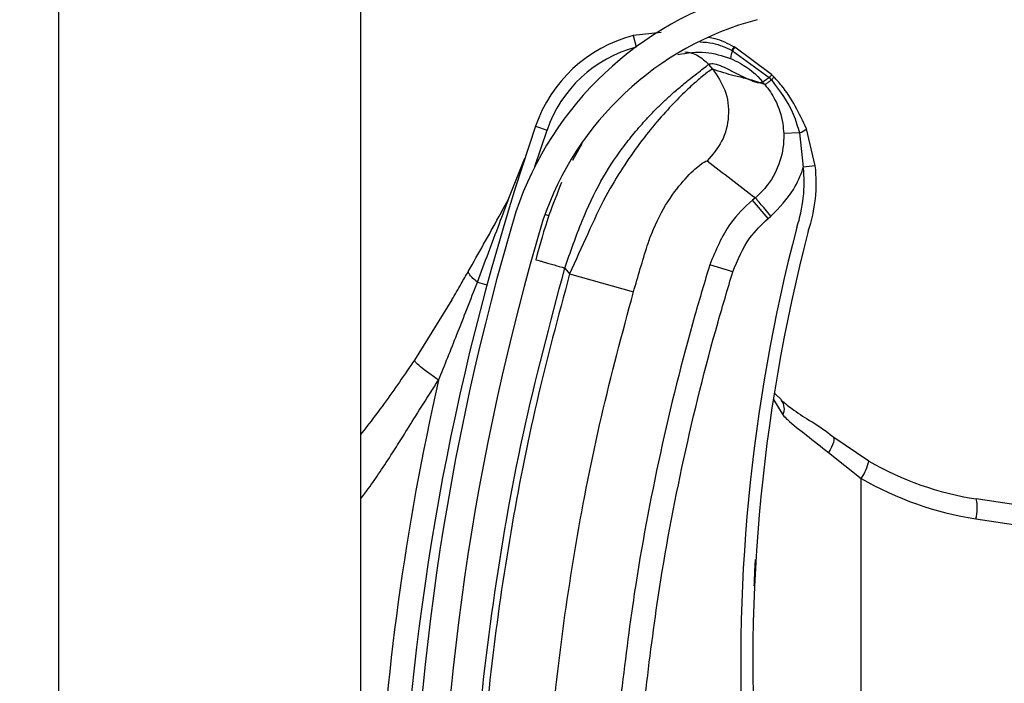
# Model space of a CAD drawing. Header units: inches. Extents: x 170 to 284, y 215 to 248.
# Tile 286 of 656: x 186.1024 to 186.1862, y 243.3993 to 243.4558. Entities that reach past the tile are written whole.
import ezdxf

# ---------------------------------------------------------------- set-up
doc = ezdxf.new("R2010")
doc.units = ezdxf.units.IN
doc.header["$LTSCALE"] = 0.25
doc.header["$MEASUREMENT"] = 0
doc.layers.add('ANNOTATIONS', color=1, linetype='Continuous')
doc.layers.add('LH BENCH MOUNT', color=7, linetype='Continuous')
doc.styles.add('ARIAL', font='arial.ttf', dxfattribs={"height": 0.09375})
doc.dimstyles.new('STANDARD$0', dxfattribs={"dimtxt": 0.09375, "dimasz": 0.09375, "dimexe": 0.03125, "dimexo": 0.046875, "dimgap": 0.09, "dimtad": 0, "dimtih": 1, "dimtoh": 1, "dimdec": 4, "dimzin": 0, "dimdsep": 46, "dimtxsty": 'ARIAL', "dimcen": 0.09, "dimadec": 0, "dimazin": 0, "dimtfac": 1, "dimtdec": 4, "dimtofl": 0, "dimtmove": 0, "dimatfit": 1, "dimfxl": 1, "dimtolj": 1, "dimtzin": 0, "dimarcsym": 0})

# ---------------------------------------------------------------- blocks, each defined once
blk = doc.blocks.new('*D114')
at = {"layer": 'ANNOTATIONS', "color": 0, "lineweight": -2, "transparency": 16777216}
for p, q in [((186.1492924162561, 243.6642684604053), (187.5897358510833, 243.6642684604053)), ((187.5584858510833, 243.5705184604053), (187.5584858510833, 241.8503426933)), ((187.5584858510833, 239.6953067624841), (187.5584858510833, 241.4154825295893)), ((186.8279608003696, 239.6015567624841), (187.5897358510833, 239.6015567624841))]:
    blk.add_line(p, q, dxfattribs=at)
at = {"layer": 'ANNOTATIONS', "color": 0, "transparency": 16777216}
for points in [[(187.5428608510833, 243.5705184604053), (187.5741108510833, 243.5705184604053), (187.5584858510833, 243.6642684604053)], [(187.5428608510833, 239.6953067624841), (187.5741108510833, 239.6953067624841), (187.5584858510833, 239.6015567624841)]]:
    blk.add_solid(points, dxfattribs=at)
at = {"layer": 'defpoints', "color": 0, "transparency": 16777216}
for p in [(186.1024174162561, 243.6642684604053), (186.7810858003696, 239.6015567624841), (187.5584858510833, 239.6015567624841)]:
    blk.add_point(p, dxfattribs=at)
at = {"layer": 'ANNOTATIONS', "color": 0, "transparency": 16777216, "insert": (187.5584858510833, 241.6329126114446), "char_height": 0.09375, "attachment_point": 5, "style": 'ARIAL'}
blk.add_mtext('\\A1;OPENING\\PHEIGHT', dxfattribs=at)

msp = doc.modelspace()

# ---------------------------------------------------------------- hatches: boundary and pattern name
at = {"layer": 'LH BENCH MOUNT'}
h = msp.add_hatch(dxfattribs=at)
h.set_pattern_fill('ANSI31', color=256, scale=0.34241245, angle=2.8e-322, style=0)
h.set_pattern_definition([(45, (176.0930244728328, 238.0091787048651), (-0.03026527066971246, 0.03026527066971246), [])])
edge = h.paths.add_edge_path(flags=0)
edge.add_arc((186.1662917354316, 243.2868770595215), 0.001712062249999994, 450.0000000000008, 472.2104203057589)
edge.add_line((186.1656445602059, 243.2884620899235), (186.1647320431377, 243.2906969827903))
edge.add_arc((186.1662917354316, 243.2868770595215), 0.004126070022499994, 450, 472.2104203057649, ccw=False)
edge.add_arc((186.1662917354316, 243.2779743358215), 0.01302879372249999, 401.47616737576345, 450, ccw=False)
edge.add_arc((186.1620458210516, 243.2748241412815), 0.01830194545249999, 359.9999999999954, 400.0613730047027, ccw=False)
edge.add_arc((186.1685858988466, 243.2748241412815), 0.01176186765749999, 292.14085769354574, 360, ccw=False)
edge.add_arc((186.1662917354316, 243.2780770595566), 0.01566536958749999, 235.25706803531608, 295.43079980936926, ccw=False)
edge.add_arc((186.1715306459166, 243.2861922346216), 0.02532140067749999, 212.8542481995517, 235.980933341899, ccw=False)
edge.add_arc((186.1633812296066, 243.2798233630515), 0.01504902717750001, 172.1557183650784, 209.3146496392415, ccw=False)
edge.add_arc((186.1758108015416, 243.2784879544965), 0.02754708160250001, 453.30850314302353, 532.9325737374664, ccw=False)
edge.add_arc((186.1725578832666, 243.3145782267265), 0.008748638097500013, 280.9586189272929, 427.9414322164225)
edge.add_arc((186.1924176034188, 243.3769315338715), 0.05672062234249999, 179.5706357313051, 253.00989973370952, ccw=False)
edge.add_arc((186.3507493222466, 243.3781299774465), 0.2150521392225, 163.4260275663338, 180.2060536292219, ccw=False)
edge.add_arc((186.1719757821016, 243.4302793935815), 0.02884824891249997, 465.1588434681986, 521.4137567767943, ccw=False)
edge.add_arc((186.1546497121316, 243.4848256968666), 0.0284373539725, 290.1205938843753, 343.7190675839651)
edge.add_arc((186.1674901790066, 243.4806482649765), 0.01494630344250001, 345.2914408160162, 400.5471921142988)
edge.add_arc((186.1640660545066, 243.4788334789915), 0.0187470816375, 397.9578745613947, 431.4396159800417)
edge.add_arc((186.1662917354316, 243.4836614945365), 0.0134739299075, 433.8775574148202, 472.2736457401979)
edge.add_arc((186.1637236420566, 243.4906809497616), 0.006011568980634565, 474.9825325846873, 495.7175736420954)
edge.add_arc((186.1735166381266, 243.4834218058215), 0.01816498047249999, 500.8992600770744, 539.9999999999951)
edge.add_arc((186.1662917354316, 243.4834218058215), 0.01094007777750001, 539.9999999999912, 630.0000000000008)
edge.add_arc((186.1662917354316, 243.4743478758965), 0.001866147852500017, 270, 285.6422464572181)
edge.add_line((186.1667949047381, 243.4725508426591), (186.167445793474, 243.4702262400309))
edge.add_arc((186.1662917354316, 243.4743478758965), 0.004280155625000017, 269.9999999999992, 285.6422464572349, ccw=False)
edge.add_arc((186.1662917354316, 243.4834218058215), 0.01335408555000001, 179.9999999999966, 269.9999999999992, ccw=False)
edge.add_arc((186.1735166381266, 243.4834218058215), 0.020578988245, 500.6113583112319, 539.9999999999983, ccw=False)
edge.add_arc((186.1637236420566, 243.4906809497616), 0.008425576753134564, 474.5776671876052, 496.4997109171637, ccw=False)
edge.add_arc((186.1662917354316, 243.4836614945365), 0.01588793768, 433.69030225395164, 472.4705806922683, ccw=False)
edge.add_arc((186.1640660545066, 243.4788334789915), 0.02116108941, 398.1045307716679, 431.5771717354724, ccw=False)
edge.add_arc((186.1674901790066, 243.4806482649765), 0.01736031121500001, 345.18024813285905, 400.3658533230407, ccw=False)
edge.add_arc((186.1546497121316, 243.4848256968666), 0.030851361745, 289.9181572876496, 343.77953759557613, ccw=False)
edge.add_arc((186.1719757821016, 243.4302793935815), 0.02643424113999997, 464.941709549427, 521.3236131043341)
edge.add_arc((186.3507493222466, 243.3781299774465), 0.21263813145, 523.4376684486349, 540.2096895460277)
edge.add_arc((186.1924176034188, 243.3769315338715), 0.05430661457, 539.5566266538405, 613.1145348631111)
edge.add_arc((186.1725578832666, 243.3145782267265), 0.01116264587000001, 280.0610388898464, 428.5290871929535, ccw=False)
edge.add_arc((186.1758108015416, 243.2784879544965), 0.02513307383, 452.9714001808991, 532.9706577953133)
edge.add_arc((186.1633812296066, 243.2798233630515), 0.01263501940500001, 532.0830472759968, 568.9826967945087)
edge.add_arc((186.1715306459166, 243.2861922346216), 0.022907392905, 213.0443063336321, 236.0197152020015)
edge.add_arc((186.1662917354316, 243.2780770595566), 0.01325136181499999, 235.1922404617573, 295.7352497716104)
edge.add_arc((186.1685858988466, 243.2748241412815), 0.009347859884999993, 291.7225241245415, 360)
edge.add_arc((186.1620458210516, 243.2748241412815), 0.01588793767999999, 359.9999999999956, 399.9521788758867)
edge.add_arc((186.1662917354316, 243.2779743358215), 0.01061478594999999, 401.6345013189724, 450.0000000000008)

# ---------------------------------------------------------------- linework, layer by layer
for p, q in [((186.1057349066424, 239.6490664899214), (186.1057349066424, 243.7595607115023)), ((186.1314158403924, 243.5770079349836), (186.1314158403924, 243.3846340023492)), ((186.1570029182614, 243.4547155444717), (186.1546035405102, 243.4544660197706)), ((186.1546035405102, 243.4544660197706), (186.1548572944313, 243.4534996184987)), ((186.1630076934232, 243.4532102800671), (186.1630086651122, 243.4532098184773)), ((186.1630086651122, 243.4532098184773), (186.1630707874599, 243.453180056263)), ((186.1630707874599, 243.453180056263), (186.1630716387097, 243.4531796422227)), ((186.1630716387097, 243.4531796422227), (186.1661753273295, 243.4508952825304)), ((186.1631899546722, 243.4535001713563), (186.1631890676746, 243.4535006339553)), ((186.1632515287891, 243.4534678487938), (186.1631899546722, 243.4535001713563)), ((186.1632524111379, 243.4534673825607), (186.1632515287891, 243.4534678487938)), ((186.1663938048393, 243.4511437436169), (186.1632524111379, 243.4534673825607)), ((186.1628838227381, 243.4525227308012), (186.1628845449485, 243.4525224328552)), ((186.1613835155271, 243.4516082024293), (186.1610357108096, 243.4520195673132)), ((186.1658192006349, 243.4502923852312), (186.1648878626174, 243.4506249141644)), ((186.1661753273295, 243.4508952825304), (186.1663656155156, 243.4506896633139)), ((186.1462454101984, 243.4433242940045), (186.1472811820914, 243.4464250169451)), ((186.1463093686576, 243.4467578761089), (186.1472811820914, 243.4464250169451)), ((186.1701068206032, 243.4433850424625), (186.1693562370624, 243.4465320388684)), ((186.1687535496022, 243.4461845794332), (186.1674199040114, 243.4461354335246)), ((186.1687535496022, 243.4461845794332), (186.1690857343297, 243.4432727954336)), ((186.1502438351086, 243.4452667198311), (186.1494501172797, 243.4438279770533)), ((186.1440407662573, 243.4406420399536), (186.1453956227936, 243.4440310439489)), ((186.1701068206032, 243.4433850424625), (186.1690857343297, 243.4432727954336)), ((186.165005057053, 243.4406668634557), (186.1647570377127, 243.4404571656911)), ((186.1660827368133, 243.4388892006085), (186.1647570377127, 243.4404571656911)), ((186.1471115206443, 243.4392536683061), (186.1474398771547, 243.4391528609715)), ((186.1660827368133, 243.4388892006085), (186.1663307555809, 243.439098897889)), ((186.1487919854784, 243.4346849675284), (186.1492048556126, 243.4341966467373)), ((186.1630862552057, 243.434349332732), (186.1611233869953, 243.4349519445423)), ((186.1492048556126, 243.4341966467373), (186.1546350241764, 243.4326485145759)), ((186.1413538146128, 243.4334767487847), (186.1421723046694, 243.4332549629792)), ((186.1391859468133, 243.4319814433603), (186.1359997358, 243.42685496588)), ((186.1666509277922, 243.4240194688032), (186.1672443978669, 243.423461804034)), ((186.1665405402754, 243.4234865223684), (186.1673421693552, 243.4221812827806)), ((186.1746502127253, 243.4182606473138), (186.171609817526, 243.4203279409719)), ((186.1712230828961, 243.4189836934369), (186.1740134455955, 243.416780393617)), ((186.1740134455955, 243.3513597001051), (186.1740134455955, 243.416780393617)), ((186.1913380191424, 243.4138848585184), (186.1838006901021, 243.415034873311)), ((186.1837659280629, 243.4133423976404), (186.1913380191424, 243.4121870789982))]:
    msp.add_line(p, q, dxfattribs=at)
at = {"layer": 'LH BENCH MOUNT', "flags": 128}
msp.add_lwpolyline([(186.171609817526, 243.4203279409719), (186.1716658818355, 243.4202538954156), (186.1716914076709, 243.4201451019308), (186.171685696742, 243.4200045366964), (186.1716489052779, 243.4198360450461), (186.1715820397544, 243.4196442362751), (186.1714869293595, 243.4194343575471), (186.1713661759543, 243.4192121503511), (186.1712230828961, 243.4189836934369)], dxfattribs=at)
at = {"layer": 'LH BENCH MOUNT'}
for centre, radius, start, end in [((186.1719757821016, 243.4302793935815), 0.02884824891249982, 105.1588434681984, 161.4137567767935), ((186.1719757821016, 243.4302793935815), 0.02643424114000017, 104.9417095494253, 161.3236131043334), ((186.157647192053, 243.4428745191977), 0.01198443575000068, 104.7123854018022, 161.0929786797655), ((186.157647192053, 243.4428745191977), 0.01095719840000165, 104.7123854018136, 161.0929786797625), ((186.1651179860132, 243.4522425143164), 0.002251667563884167, 155.3939551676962, 172.8510957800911), ((186.1651206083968, 243.4522411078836), 0.002253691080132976, 155.3897650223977, 172.8291455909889), ((186.164417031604, 243.4525317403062), 0.001564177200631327, 141.7256942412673, 154.2910519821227), ((186.1644214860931, 243.4525294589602), 0.001568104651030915, 141.754266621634, 154.2863466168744), ((186.1645201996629, 243.4524704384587), 0.001613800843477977, 141.8260927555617, 153.9140894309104), ((186.1645193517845, 243.4524707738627), 0.001611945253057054, 141.8104826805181, 153.9114578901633), ((186.3507141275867, 243.3767464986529), 0.21606225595, 161.092978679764, 176.5593061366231), ((186.1684014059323, 243.447491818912), 0.00135383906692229, 285.0764398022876, 314.8519014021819), ((186.1571730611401, 243.4419632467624), 0.01198443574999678, 341.3410974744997, 6.273281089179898), ((186.1571730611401, 243.4419632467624), 0.01301167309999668, 341.5025581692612, 6.273281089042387), ((186.3507493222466, 243.3781299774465), 0.2150521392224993, 163.4260275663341, 180.2060536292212), ((186.3507493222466, 243.3781299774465), 0.2126381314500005, 163.4376684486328, 180.2096895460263), ((186.3103094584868, 243.4010406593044), 0.1465525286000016, 165.3406183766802, 202.0185750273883), ((186.3103094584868, 243.4010406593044), 0.1455252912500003, 165.3544246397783, 203.870550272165), ((186.3507141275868, 243.3767464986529), 0.2180957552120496, 167.1792232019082, 177.2529346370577), ((186.1663523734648, 243.4227103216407), 0.001122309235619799, 331.8758133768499, 39.94683461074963), ((186.1710884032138, 243.4189157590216), 0.003621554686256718, 323.8694765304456, 349.5782562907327), ((186.1877258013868, 243.4407605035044), 0.02602334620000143, 239.8373732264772, 261.3249484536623), ((186.1879492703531, 243.4407605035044), 0.02773540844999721, 239.8373732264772, 261.3249484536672), ((186.1804700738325, 243.4142566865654), 0.003420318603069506, 344.4956794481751, 13.15103634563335)]:
    msp.add_arc(centre, radius, start, end, dxfattribs=at)
for points, knots in [([(186.1602920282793, 243.4539311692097), (186.1606622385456, 243.4539097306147), (186.1616107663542, 243.4538548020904), (186.162478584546, 243.4534544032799), (186.1630076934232, 243.4532102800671)], [0, 0, 0, 0, 0.3902998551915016, 0.9999999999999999, 0.9999999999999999, 0.9999999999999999, 0.9999999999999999]), ([(186.1631890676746, 243.4535006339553), (186.1626642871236, 243.4537788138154), (186.1619734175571, 243.4541450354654), (186.1612110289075, 243.4542727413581), (186.1610277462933, 243.4543034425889)], [0, 0, 0, 0, 0.7595942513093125, 1, 1, 1, 1]), ([(186.1584241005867, 243.4528598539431), (186.1592155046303, 243.4529833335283), (186.1607331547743, 243.4532201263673), (186.162187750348, 243.4527484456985), (186.1628838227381, 243.4525227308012)], [0, 0, 0, 0, 0.5214667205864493, 1, 1, 1, 1]), ([(186.1589977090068, 243.4530899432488), (186.1591878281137, 243.4530616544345), (186.1595832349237, 243.4530028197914), (186.160320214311, 243.4526999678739), (186.1607538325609, 243.452287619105), (186.1610357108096, 243.4520195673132)], [0, 0, 0, 0, 0.2447599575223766, 0.5090480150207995, 1, 1, 1, 1]), ([(186.1628845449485, 243.4525224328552), (186.1631640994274, 243.4523942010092), (186.1641970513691, 243.4519203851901), (186.1650912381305, 243.4511549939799), (186.1656256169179, 243.4505216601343), (186.1656256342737, 243.4505216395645)], [0, 0, 0, 0, 0.2706300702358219, 0.9999763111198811, 1, 1, 1, 1]), ([(186.1487919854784, 243.4346849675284), (186.1492678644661, 243.436041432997), (186.1501662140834, 243.4386021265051), (186.1517815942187, 243.4420930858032), (186.1533840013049, 243.4445050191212), (186.1547159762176, 243.4462077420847), (186.1556308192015, 243.4472511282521), (186.1564224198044, 243.4480796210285), (186.157091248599, 243.4487395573), (186.1578360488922, 243.4494346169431), (186.1586698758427, 243.4501603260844), (186.1597992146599, 243.4510683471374), (186.1607892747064, 243.4518282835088), (186.1609584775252, 243.4519596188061), (186.1610357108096, 243.4520195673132)], [0, 0, 0, 0, 0.1307156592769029, 0.2467609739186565, 0.3577928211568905, 0.4170971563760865, 0.4791482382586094, 0.5177152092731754, 0.5590896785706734, 0.603294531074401, 0.6633484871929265, 0.7353692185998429, 0.8792082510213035, 1, 1, 1, 1]), ([(186.1613835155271, 243.4516082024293), (186.1613041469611, 243.4515765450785), (186.1611428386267, 243.451512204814), (186.1603543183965, 243.4508934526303), (186.1592933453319, 243.4499502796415), (186.1580629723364, 243.4487367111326), (186.1566551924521, 243.4471907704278), (186.1551800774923, 243.4453555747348), (186.1536900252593, 243.4432204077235), (186.1521616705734, 243.4406658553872), (186.150725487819, 243.4375895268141), (186.149716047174, 243.435337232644), (186.1492048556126, 243.4341966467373)], [0, 0, 0, 0, 0.1094013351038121, 0.2223468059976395, 0.3151791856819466, 0.4102231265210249, 0.5012749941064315, 0.5946006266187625, 0.6834485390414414, 0.7745330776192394, 0.8858211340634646, 1, 1, 1, 1]), ([(186.1613835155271, 243.4516082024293), (186.1617726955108, 243.4510323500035), (186.162581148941, 243.4498361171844), (186.1628399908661, 243.4476110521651), (186.1623122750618, 243.4454336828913), (186.161364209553, 243.4443439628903), (186.1609078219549, 243.4438193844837)], [0, 0, 0, 0, 0.2406941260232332, 0.4999999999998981, 0.7593058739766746, 1, 1, 1, 1]), ([(186.1610357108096, 243.4520195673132), (186.1611425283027, 243.452059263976), (186.1613667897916, 243.4521426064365), (186.1619685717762, 243.4519485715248), (186.1627231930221, 243.4516005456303), (186.1635224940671, 243.4511863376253), (186.1643199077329, 243.4507792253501), (186.1647438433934, 243.4506211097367), (186.164958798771, 243.4505409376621)], [0, 0, 0, 0, 0.1574760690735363, 0.330618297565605, 0.4911886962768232, 0.6742546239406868, 0.834831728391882, 1, 1, 1, 1]), ([(186.1648878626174, 243.4506249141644), (186.1646771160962, 243.4506831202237), (186.1640958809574, 243.4508436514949), (186.1630276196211, 243.4510532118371), (186.1620068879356, 243.4513977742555), (186.1613835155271, 243.4516082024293)], [0, 0, 0, 0, 0.1812946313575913, 0.50000735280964, 1, 1, 1, 1]), ([(186.164958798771, 243.4505409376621), (186.1650523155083, 243.4505152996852), (186.1652403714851, 243.4504637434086), (186.1654677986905, 243.450451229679), (186.1655729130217, 243.4504984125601), (186.1656253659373, 243.4505219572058)], [0, 0, 0, 0, 0.3313600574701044, 0.6663431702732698, 0.9999999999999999, 0.9999999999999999, 0.9999999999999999, 0.9999999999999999]), ([(186.1656253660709, 243.4505219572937), (186.1656735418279, 243.4504648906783), (186.1657381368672, 243.4503883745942), (186.1658027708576, 243.4503118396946), (186.1658192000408, 243.4502923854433)], [0, 0, 0, 0, 0.7458120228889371, 0.9999999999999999, 0.9999999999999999, 0.9999999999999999, 0.9999999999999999]), ([(186.1661753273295, 243.4508952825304), (186.1661555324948, 243.4508800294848), (186.1660365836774, 243.4507883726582), (186.1658520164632, 243.4506514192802), (186.1656770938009, 243.4505333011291), (186.1656427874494, 243.4505255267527), (186.1656256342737, 243.4505216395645)], [0, 0, 0, 0, 0.06239373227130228, 0.3749291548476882, 0.6874645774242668, 1, 1, 1, 1]), ([(186.1663656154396, 243.4506896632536), (186.1663456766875, 243.450673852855), (186.1662259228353, 243.450578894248), (186.1660407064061, 243.4504358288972), (186.1658668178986, 243.4503099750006), (186.1658350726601, 243.4502982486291), (186.1658192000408, 243.4502923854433)], [0, 0, 0, 0, 0.062428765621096, 0.3749525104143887, 0.6874762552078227, 1, 1, 1, 1]), ([(186.1663658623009, 243.4506893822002), (186.1670741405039, 243.4497611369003), (186.1681275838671, 243.4483805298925), (186.1685990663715, 243.4467265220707), (186.1687535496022, 243.4461845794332)], [0, 0, 0, 0, 0.6723457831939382, 1, 1, 1, 1]), ([(186.166598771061, 243.4509331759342), (186.1665987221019, 243.4509332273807), (186.1665311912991, 243.451004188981), (186.1664624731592, 243.4510739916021), (186.1663938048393, 243.4511437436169)], [0, 0, 0, 0, 0.0007249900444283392, 0.9999999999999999, 0.9999999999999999, 0.9999999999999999, 0.9999999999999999]), ([(186.1693562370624, 243.4465320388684), (186.1687429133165, 243.4478277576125), (186.1679923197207, 243.4494134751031), (186.1668142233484, 243.450698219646), (186.1665987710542, 243.4509331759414)], [0, 0, 0, 0, 0.8171182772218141, 1, 1, 1, 1]), ([(186.1658160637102, 243.4502960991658), (186.1658160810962, 243.4502960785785), (186.1661511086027, 243.4498993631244), (186.1668351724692, 243.448865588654), (186.1673257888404, 243.4474059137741), (186.167399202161, 243.4464148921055), (186.1674199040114, 243.4461354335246)], [0, 0, 0, 0, 1.782673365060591e-05, 0.3435204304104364, 0.8148790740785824, 1, 1, 1, 1]), ([(186.1674199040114, 243.4461354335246), (186.1674206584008, 243.4461131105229), (186.1674472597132, 243.4453259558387), (186.1672226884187, 243.4437544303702), (186.1662671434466, 243.4419178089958), (186.1653879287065, 243.4409907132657), (186.1650049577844, 243.4406667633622), (186.1650049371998, 243.44066674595)], [0, 0, 0, 0, 0.0108740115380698, 0.3834398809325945, 0.7558119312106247, 0.9999868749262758, 1, 1, 1, 1]), ([(186.1558144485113, 243.4365818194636), (186.155814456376, 243.4365818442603), (186.155928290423, 243.4369407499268), (186.1564277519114, 243.4383469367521), (186.1576023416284, 243.4405496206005), (186.1591371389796, 243.4424528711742), (186.1604825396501, 243.4436645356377), (186.1607562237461, 243.4437641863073), (186.1609078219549, 243.4438193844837)], [0, 0, 0, 0, 4.497367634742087e-06, 0.06509473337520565, 0.2616701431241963, 0.4753105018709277, 0.7093656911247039, 0.9999999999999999, 0.9999999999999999, 0.9999999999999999, 0.9999999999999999]), ([(186.1609078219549, 243.4438193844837), (186.1615810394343, 243.4432902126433), (186.1629274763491, 243.4422318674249), (186.1643124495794, 243.4411884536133), (186.1650049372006, 243.4406667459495)], [0, 0, 0, 0, 0.4999992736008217, 1, 1, 1, 1]), ([(186.1663307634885, 243.4390988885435), (186.1670325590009, 243.4398172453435), (186.1681946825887, 243.4410067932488), (186.1688696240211, 243.4425802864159), (186.1690748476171, 243.4432379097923), (186.1690857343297, 243.4432727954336)], [0, 0, 0, 0, 0.5907811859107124, 0.9782917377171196, 1, 1, 1, 1]), ([(186.1485226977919, 243.4419545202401), (186.1481483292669, 243.4410366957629), (186.1472917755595, 243.4389367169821), (186.1466722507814, 243.4366695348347), (186.1463234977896, 243.4353932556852)], [0, 0, 0, 0, 0.4370636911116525, 1, 1, 1, 1]), ([(186.1405819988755, 243.434391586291), (186.1414529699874, 243.4359318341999), (186.1426157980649, 243.4379882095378), (186.1437548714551, 243.4401095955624), (186.1440407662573, 243.4406420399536)], [0, 0, 0, 0, 0.7490110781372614, 1, 1, 1, 1]), ([(186.1413538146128, 243.4334767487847), (186.1419822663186, 243.435141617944), (186.1428824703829, 243.4375264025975), (186.1437721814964, 243.4399195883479), (186.1440407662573, 243.4406420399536)], [0, 0, 0, 0, 0.6981213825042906, 1, 1, 1, 1]), ([(186.1647570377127, 243.4404571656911), (186.1647570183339, 243.4404571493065), (186.1640631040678, 243.4398704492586), (186.1624882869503, 243.4382469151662), (186.1616302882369, 243.4361756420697), (186.1611233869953, 243.4349519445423)], [0, 0, 0, 0, 1.142795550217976e-05, 0.409211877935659, 1, 1, 1, 1]), ([(186.1630862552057, 243.434349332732), (186.1634979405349, 243.4353665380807), (186.1641954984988, 243.4370900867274), (186.1655341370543, 243.4383662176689), (186.1660827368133, 243.4388892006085)], [0, 0, 0, 0, 0.5901808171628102, 1, 1, 1, 1]), ([(186.1546350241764, 243.4326485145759), (186.1550225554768, 243.4339731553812), (186.1554100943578, 243.4352978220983), (186.1558144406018, 243.4365817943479), (186.1558144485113, 243.4365818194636)], [0, 0, 0, 0, 0.999980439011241, 1, 1, 1, 1]), ([(186.1463234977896, 243.4353932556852), (186.1463564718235, 243.435383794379), (186.1464071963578, 243.435369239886), (186.1467150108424, 243.4352809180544), (186.1470335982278, 243.4351895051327), (186.1474290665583, 243.4350760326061), (186.1480037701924, 243.434911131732), (186.1484814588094, 243.4347740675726), (186.1487919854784, 243.4346849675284)], [0, 0, 0, 0, 0.2394568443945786, 0.3683606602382, 0.5000000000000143, 0.6316393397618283, 0.7605431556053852, 1, 1, 1, 1]), ([(186.1406798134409, 243.3776584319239), (186.1407785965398, 243.3824138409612), (186.1409766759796, 243.3919493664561), (186.1425862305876, 243.4062582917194), (186.1450430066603, 243.4205678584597), (186.1475403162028, 243.4299716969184), (186.1487919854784, 243.4346849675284)], [0, 0, 0, 0, 0.2468628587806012, 0.4950083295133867, 0.74689458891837, 1, 1, 1, 1]), ([(186.1611233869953, 243.4349519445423), (186.1606953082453, 243.4335226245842), (186.1591104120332, 243.4282307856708), (186.1568152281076, 243.4189327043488), (186.154748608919, 243.4080233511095), (186.1538972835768, 243.4010110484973), (186.1535337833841, 243.3980169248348)], [0, 0, 0, 0, 0.1185397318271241, 0.4388752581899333, 0.7604101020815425, 1, 1, 1, 1]), ([(186.1391839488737, 243.4319780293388), (186.1391839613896, 243.4319780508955), (186.1394482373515, 243.4324332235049), (186.1399159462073, 243.4332332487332), (186.1403828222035, 243.4340423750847), (186.1405819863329, 243.4343915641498), (186.1405819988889, 243.4343915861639)], [0, 0, 0, 0, 2.704369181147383e-05, 0.571031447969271, 0.9999729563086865, 1, 1, 1, 1]), ([(186.1413538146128, 243.4334767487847), (186.14122260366, 243.4335884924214), (186.1409572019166, 243.4338145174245), (186.140703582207, 243.4341047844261), (186.1405992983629, 243.4342896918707), (186.1405852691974, 243.4343723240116), (186.1405819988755, 243.434391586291)], [0, 0, 0, 0, 0.2979480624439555, 0.6026626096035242, 0.9073771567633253, 0.9999999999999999, 0.9999999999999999, 0.9999999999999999, 0.9999999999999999]), ([(186.1492048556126, 243.4341966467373), (186.1482307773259, 243.4305664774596), (186.1462797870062, 243.4232955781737), (186.144101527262, 243.4122148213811), (186.1424904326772, 243.4010322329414), (186.1414796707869, 243.3900635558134), (186.1412849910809, 243.3828157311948), (186.1411915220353, 243.3793359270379)], [0, 0, 0, 0, 0.2027568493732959, 0.4061035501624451, 0.6088604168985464, 0.8122072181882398, 1, 1, 1, 1]), ([(186.1555752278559, 243.3977967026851), (186.1559349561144, 243.400759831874), (186.1567756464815, 243.4076847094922), (186.1588195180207, 243.418481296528), (186.1610898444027, 243.4276834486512), (186.162662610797, 243.4329348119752), (186.1630862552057, 243.434349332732)], [0, 0, 0, 0, 0.2395900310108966, 0.5599255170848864, 0.8814604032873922, 0.9999999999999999, 0.9999999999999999, 0.9999999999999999, 0.9999999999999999]), ([(186.1380557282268, 243.425142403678), (186.1385785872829, 243.4264337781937), (186.1397015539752, 243.4292073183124), (186.1407783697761, 243.4319898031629), (186.1413538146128, 243.4334767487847)], [0, 0, 0, 0, 0.4656051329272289, 1, 1, 1, 1]), ([(186.146837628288, 243.3792662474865), (186.1468376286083, 243.3792662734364), (186.1468794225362, 243.382652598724), (186.1471425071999, 243.3896993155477), (186.1480944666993, 243.4003725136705), (186.1496690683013, 243.4112485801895), (186.1517875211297, 243.4220359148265), (186.1536858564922, 243.4291109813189), (186.1546350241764, 243.4326485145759)], [0, 0, 0, 0, 1.439079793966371e-06, 0.1877923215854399, 0.3908439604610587, 0.5938956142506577, 0.7969478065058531, 1, 1, 1, 1]), ([(186.1359997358, 243.42685496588), (186.1355774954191, 243.4262274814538), (186.134736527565, 243.4249777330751), (186.1333792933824, 243.4230866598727), (186.1322799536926, 243.4215997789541), (186.1315894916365, 243.4207330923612), (186.1314158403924, 243.4205151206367)], [0, 0, 0, 0, 0.2874979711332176, 0.572604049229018, 0.8925098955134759, 1, 1, 1, 1]), ([(186.1380557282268, 243.425142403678), (186.1377649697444, 243.4253477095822), (186.1371661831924, 243.4257705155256), (186.1364771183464, 243.4263117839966), (186.1360354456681, 243.4267123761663), (186.1360114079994, 243.4268083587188), (186.1359997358, 243.42685496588)], [0, 0, 0, 0, 0.242789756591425, 0.5000000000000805, 0.7572102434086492, 1, 1, 1, 1]), ([(186.1314158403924, 243.4150305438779), (186.1316367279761, 243.415318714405), (186.1322125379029, 243.4160699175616), (186.1331125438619, 243.417381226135), (186.1340874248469, 243.4188612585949), (186.1350835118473, 243.4204426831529), (186.1361597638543, 243.4221736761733), (186.137169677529, 243.4237815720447), (186.1378341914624, 243.4248021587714), (186.1380557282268, 243.425142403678)], [0, 0, 0, 0, 0.09019872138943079, 0.2351300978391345, 0.3944108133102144, 0.529650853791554, 0.6982639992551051, 0.8994067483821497, 1, 1, 1, 1]), ([(186.1672047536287, 243.4234435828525), (186.1675480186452, 243.4231592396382), (186.1682880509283, 243.4225462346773), (186.1698494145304, 243.4215709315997), (186.1710968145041, 243.4207919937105), (186.1717174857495, 243.4202307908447), (186.1717778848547, 243.4201761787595)], [0, 0, 0, 0, 0.2839420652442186, 0.6121401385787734, 0.9622563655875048, 1, 1, 1, 1]), ([(186.1673421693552, 243.4221812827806), (186.1674721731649, 243.4220476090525), (186.1680617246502, 243.4214414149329), (186.1693543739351, 243.4204837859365), (186.1705943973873, 243.4194883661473), (186.1712230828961, 243.4189836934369)], [0, 0, 0, 0, 0.1223980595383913, 0.5550603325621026, 1, 1, 1, 1]), ([(186.1649172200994, 243.4076368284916), (186.1649270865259, 243.4079418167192), (186.1649511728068, 243.4086863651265), (186.1649944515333, 243.4094306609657), (186.1650200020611, 243.4098700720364)], [0, 0, 0, 0, 0.4096284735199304, 1, 1, 1, 1])]:
    msp.add_open_spline(points, degree=3, knots=knots, dxfattribs=at)
for points in [[(186.1663938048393, 243.4511437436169), (186.1663922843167, 243.4511393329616), (186.1663892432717, 243.4511305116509), (186.1663453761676, 243.4510785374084), (186.1662764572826, 243.4510022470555), (186.1662090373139, 243.4509309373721), (186.1661753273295, 243.4508952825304)], [(186.1665986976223, 243.4509332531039), (186.1665966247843, 243.45092922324), (186.1665924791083, 243.4509211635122), (186.1665453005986, 243.4508703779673), (186.1664721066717, 243.4507952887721), (186.1664011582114, 243.450724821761), (186.1663656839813, 243.4506895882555)], [(186.1663309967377, 243.439099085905), (186.1661608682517, 243.4393001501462), (186.1658206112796, 243.4397022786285), (186.1653880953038, 243.44021344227), (186.1650792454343, 243.4405784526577), (186.1650295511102, 243.4406371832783), (186.1650047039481, 243.4406665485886)]]:
    msp.add_open_spline(points, degree=3, dxfattribs=at)

# ---------------------------------------------------------------- dimensions: what is measured, and where the dimension line sits
at = {"layer": 'ANNOTATIONS'}
dim = msp.add_linear_dim(base=(187.5584858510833, 239.6015567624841), p1=(186.102417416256, 243.6642684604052), p2=(186.7810858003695, 239.6015567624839), angle=90, text='OPENING\\PHEIGHT', dimstyle='STANDARD$0', dxfattribs=at)
dim.commit()
dim.dimension.update_dxf_attribs({"geometry": '*D114', "text_midpoint": (187.5584858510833, 241.6329126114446)})

doc.saveas('drawing.dxf')
